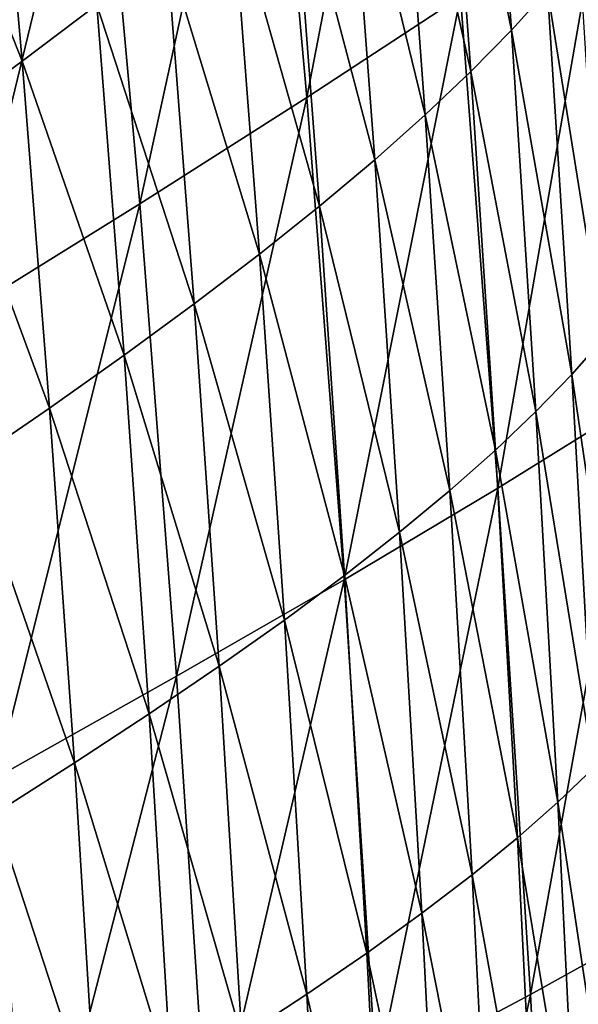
# Model space of a CAD drawing. Header units: millimetres. Extents: x -300 to 300, y -500 to 500.
# Tile 907 of 988: x 259 to 277, y 129 to 161. Entities that reach past the tile are written whole.
import ezdxf

# ---------------------------------------------------------------- set-up
doc = ezdxf.new("R2010")
doc.units = ezdxf.units.MM
doc.header["$LTSCALE"] = 81.481481
doc.layers.add('19', color=7, linetype='CONTINUOUS')
doc.layers.add('21', color=7, linetype='CONTINUOUS')

msp = doc.modelspace()

# ---------------------------------------------------------------- linework, layer by layer
at = {"layer": '19', "color": 7, "linetype": 'CONTINUOUS'}
for points in [[(268.081, 158.166, 41.324), (271.687, 176.885, 38.174), (266.721, 173.326, 41.436), (268.081, 158.166, 41.324)], [(273.056, 161.438, 38.067), (271.687, 176.885, 38.174), (268.081, 158.166, 41.324), (273.056, 161.438, 38.067)], [(262.669, 154.718, 44.396), (266.721, 173.326, 41.436), (261.322, 169.571, 44.512), (262.669, 154.718, 44.396)], [(268.081, 158.166, 41.324), (266.721, 173.326, 41.436), (262.669, 154.718, 44.396), (268.081, 158.166, 41.324)], [(256.839, 151.099, 47.29), (261.322, 169.571, 44.512), (255.508, 165.625, 47.408), (256.839, 151.099, 47.29)], [(262.669, 154.718, 44.396), (261.322, 169.571, 44.512), (256.839, 151.099, 47.29), (262.669, 154.718, 44.396)], [(274.266, 145.509, 37.969), (277.575, 164.529, 34.622), (273.056, 161.438, 38.067), (274.266, 145.509, 37.969)], [(278.788, 148.318, 34.53), (277.575, 164.529, 34.622), (274.266, 145.509, 37.969), (278.788, 148.318, 34.53)], [(269.284, 142.539, 41.221), (273.056, 161.438, 38.067), (268.081, 158.166, 41.324), (269.284, 142.539, 41.221)], [(274.266, 145.509, 37.969), (273.056, 161.438, 38.067), (269.284, 142.539, 41.221), (274.266, 145.509, 37.969)], [(263.862, 139.412, 44.291), (268.081, 158.166, 41.324), (262.669, 154.718, 44.396), (263.862, 139.412, 44.291)], [(269.284, 142.539, 41.221), (268.081, 158.166, 41.324), (263.862, 139.412, 44.291), (269.284, 142.539, 41.221)], [(258.018, 136.133, 47.182), (262.669, 154.718, 44.396), (256.839, 151.099, 47.29), (258.018, 136.133, 47.182)], [(263.862, 139.412, 44.291), (262.669, 154.718, 44.396), (258.018, 136.133, 47.182), (263.862, 139.412, 44.291)], [(275.32, 129.091, 37.881), (278.788, 148.318, 34.53), (274.266, 145.509, 37.969), (275.32, 129.091, 37.881)], [(279.844, 131.603, 34.447), (278.788, 148.318, 34.53), (275.32, 129.091, 37.881), (279.844, 131.603, 34.447)], [(270.333, 126.438, 41.129), (274.266, 145.509, 37.969), (269.284, 142.539, 41.221), (270.333, 126.438, 41.129)], [(275.32, 129.091, 37.881), (274.266, 145.509, 37.969), (270.333, 126.438, 41.129), (275.32, 129.091, 37.881)], [(264.902, 123.648, 44.195), (269.284, 142.539, 41.221), (263.862, 139.412, 44.291), (264.902, 123.648, 44.195)], [(270.333, 126.438, 41.129), (269.284, 142.539, 41.221), (264.902, 123.648, 44.195), (270.333, 126.438, 41.129)], [(259.046, 120.723, 47.085), (263.862, 139.412, 44.291), (258.018, 136.133, 47.182), (259.046, 120.723, 47.085)], [(264.902, 123.648, 44.195), (263.862, 139.412, 44.291), (259.046, 120.723, 47.085), (264.902, 123.648, 44.195)], [(259.046, 120.723, 47.085), (258.018, 136.133, 47.182), (252.784, 117.669, 49.803), (259.046, 120.723, 47.085)], [(276.222, 112.18, 37.803), (279.844, 131.603, 34.447), (275.32, 129.091, 37.881), (276.222, 112.18, 37.803)], [(280.747, 114.38, 34.373), (279.844, 131.603, 34.447), (276.222, 112.18, 37.803), (280.747, 114.38, 34.373)], [(271.231, 109.858, 41.047), (275.32, 129.091, 37.881), (270.333, 126.438, 41.129), (271.231, 109.858, 41.047)], [(276.222, 112.18, 37.803), (275.32, 129.091, 37.881), (271.231, 109.858, 41.047), (276.222, 112.18, 37.803)]]:
    msp.add_3dface(points, dxfattribs=at)
at = {"layer": '21', "color": 7, "linetype": 'CONTINUOUS'}
for points in [[(274.71, 160.351, 17.08), (272.513, 170.989, 18.627), (273.836, 172.423, 17.087), (274.71, 160.351, 17.08)], [(274.71, 160.351, 17.08), (273.836, 172.423, 17.087), (275.877, 161.644, 15.557), (274.71, 160.351, 17.08)], [(273.39, 159.004, 18.609), (271.034, 169.496, 20.169), (272.513, 170.989, 18.627), (273.39, 159.004, 18.609)], [(273.39, 159.004, 18.609), (272.513, 170.989, 18.627), (274.71, 160.351, 17.08), (273.39, 159.004, 18.609)], [(258.857, 159.339, 29.254), (255.32, 168.32, 30.774), (257.889, 170.328, 29.32), (258.857, 159.339, 29.254)], [(258.857, 159.339, 29.254), (257.889, 170.328, 29.32), (261.278, 161.172, 27.78), (258.857, 159.339, 29.254)], [(271.915, 157.604, 20.142), (269.4, 167.945, 21.71), (271.034, 169.496, 20.169), (271.915, 157.604, 20.142)], [(271.915, 157.604, 20.142), (271.034, 169.496, 20.169), (273.39, 159.004, 18.609), (271.915, 157.604, 20.142)], [(256.285, 157.451, 30.704), (255.32, 168.32, 30.774), (258.857, 159.339, 29.254), (256.285, 157.451, 30.704)], [(270.284, 156.15, 21.675), (267.608, 166.337, 23.245), (269.4, 167.945, 21.71), (270.284, 156.15, 21.675)], [(270.284, 156.15, 21.675), (269.4, 167.945, 21.71), (271.915, 157.604, 20.142), (270.284, 156.15, 21.675)], [(268.494, 154.644, 23.203), (265.657, 164.672, 24.772), (267.608, 166.337, 23.245), (268.494, 154.644, 23.203)], [(268.494, 154.644, 23.203), (267.608, 166.337, 23.245), (270.284, 156.15, 21.675), (268.494, 154.644, 23.203)], [(266.545, 153.085, 24.723), (263.546, 162.95, 26.285), (265.657, 164.672, 24.772), (266.545, 153.085, 24.723)], [(266.545, 153.085, 24.723), (265.657, 164.672, 24.772), (268.494, 154.644, 23.203), (266.545, 153.085, 24.723)], [(264.434, 151.474, 26.23), (261.278, 161.172, 27.78), (263.546, 162.95, 26.285), (264.434, 151.474, 26.23)], [(264.434, 151.474, 26.23), (263.546, 162.95, 26.285), (266.545, 153.085, 24.723), (264.434, 151.474, 26.23)], [(277.682, 150.35, 14.057), (275.877, 161.644, 15.557), (276.899, 162.884, 14.042), (277.682, 150.35, 14.057)], [(276.664, 149.193, 15.561), (274.71, 160.351, 17.08), (275.877, 161.644, 15.557), (276.664, 149.193, 15.561)], [(276.664, 149.193, 15.561), (275.877, 161.644, 15.557), (277.682, 150.35, 14.057), (276.664, 149.193, 15.561)], [(262.166, 149.812, 27.721), (258.857, 159.339, 29.254), (261.278, 161.172, 27.78), (262.166, 149.812, 27.721)], [(262.166, 149.812, 27.721), (261.278, 161.172, 27.78), (264.434, 151.474, 26.23), (262.166, 149.812, 27.721)], [(275.502, 147.988, 17.073), (273.39, 159.004, 18.609), (274.71, 160.351, 17.08), (275.502, 147.988, 17.073)], [(275.502, 147.988, 17.073), (274.71, 160.351, 17.08), (276.664, 149.193, 15.561), (275.502, 147.988, 17.073)], [(259.743, 148.098, 29.191), (256.285, 157.451, 30.704), (258.857, 159.339, 29.254), (259.743, 148.098, 29.191)], [(259.743, 148.098, 29.191), (258.857, 159.339, 29.254), (262.166, 149.812, 27.721), (259.743, 148.098, 29.191)], [(274.186, 146.733, 18.593), (271.915, 157.604, 20.142), (273.39, 159.004, 18.609), (274.186, 146.733, 18.593)], [(274.186, 146.733, 18.593), (273.39, 159.004, 18.609), (275.502, 147.988, 17.073), (274.186, 146.733, 18.593)], [(257.169, 146.334, 30.637), (256.285, 157.451, 30.704), (259.743, 148.098, 29.191), (257.169, 146.334, 30.637)], [(272.715, 145.43, 20.117), (270.284, 156.15, 21.675), (271.915, 157.604, 20.142), (272.715, 145.43, 20.117)], [(272.715, 145.43, 20.117), (271.915, 157.604, 20.142), (274.186, 146.733, 18.593), (272.715, 145.43, 20.117)], [(271.086, 144.078, 21.642), (268.494, 154.644, 23.203), (270.284, 156.15, 21.675), (271.086, 144.078, 21.642)], [(271.086, 144.078, 21.642), (270.284, 156.15, 21.675), (272.715, 145.43, 20.117), (271.086, 144.078, 21.642)], [(269.299, 142.678, 23.163), (266.545, 153.085, 24.723), (268.494, 154.644, 23.203), (269.299, 142.678, 23.163)], [(269.299, 142.678, 23.163), (268.494, 154.644, 23.203), (271.086, 144.078, 21.642), (269.299, 142.678, 23.163)], [(267.351, 141.23, 24.677), (264.434, 151.474, 26.23), (266.545, 153.085, 24.723), (267.351, 141.23, 24.677)], [(267.351, 141.23, 24.677), (266.545, 153.085, 24.723), (269.299, 142.678, 23.163), (267.351, 141.23, 24.677)], [(265.241, 139.735, 26.179), (262.166, 149.812, 27.721), (264.434, 151.474, 26.23), (265.241, 139.735, 26.179)], [(265.241, 139.735, 26.179), (264.434, 151.474, 26.23), (267.351, 141.23, 24.677), (265.241, 139.735, 26.179)], [(278.385, 137.515, 14.07), (276.664, 149.193, 15.561), (277.682, 150.35, 14.057), (278.385, 137.515, 14.07)], [(262.973, 138.192, 27.665), (259.743, 148.098, 29.191), (262.166, 149.812, 27.721), (262.973, 138.192, 27.665)], [(262.973, 138.192, 27.665), (262.166, 149.812, 27.721), (265.241, 139.735, 26.179), (262.973, 138.192, 27.665)], [(277.372, 136.446, 15.563), (275.502, 147.988, 17.073), (276.664, 149.193, 15.561), (277.372, 136.446, 15.563)], [(277.372, 136.446, 15.563), (276.664, 149.193, 15.561), (278.385, 137.515, 14.07), (277.372, 136.446, 15.563)], [(260.549, 136.602, 29.132), (257.169, 146.334, 30.637), (259.743, 148.098, 29.191), (260.549, 136.602, 29.132)], [(260.549, 136.602, 29.132), (259.743, 148.098, 29.191), (262.973, 138.192, 27.665), (260.549, 136.602, 29.132)], [(276.213, 135.333, 17.066), (274.186, 146.733, 18.593), (275.502, 147.988, 17.073), (276.213, 135.333, 17.066)], [(276.213, 135.333, 17.066), (275.502, 147.988, 17.073), (277.372, 136.446, 15.563), (276.213, 135.333, 17.066)], [(274.902, 134.175, 18.577), (272.715, 145.43, 20.117), (274.186, 146.733, 18.593), (274.902, 134.175, 18.577)], [(274.902, 134.175, 18.577), (274.186, 146.733, 18.593), (276.213, 135.333, 17.066), (274.902, 134.175, 18.577)], [(257.973, 134.967, 30.575), (257.169, 146.334, 30.637), (260.549, 136.602, 29.132), (257.973, 134.967, 30.575)], [(273.434, 132.973, 20.093), (271.086, 144.078, 21.642), (272.715, 145.43, 20.117), (273.434, 132.973, 20.093)], [(273.434, 132.973, 20.093), (272.715, 145.43, 20.117), (274.902, 134.175, 18.577), (273.434, 132.973, 20.093)], [(271.809, 131.727, 21.611), (269.299, 142.678, 23.163), (271.086, 144.078, 21.642), (271.809, 131.727, 21.611)], [(271.809, 131.727, 21.611), (271.086, 144.078, 21.642), (273.434, 132.973, 20.093), (271.809, 131.727, 21.611)], [(270.024, 130.438, 23.126), (267.351, 141.23, 24.677), (269.299, 142.678, 23.163), (270.024, 130.438, 23.126)], [(270.024, 130.438, 23.126), (269.299, 142.678, 23.163), (271.809, 131.727, 21.611), (270.024, 130.438, 23.126)], [(268.077, 129.105, 24.635), (265.241, 139.735, 26.179), (267.351, 141.23, 24.677), (268.077, 129.105, 24.635)], [(268.077, 129.105, 24.635), (267.351, 141.23, 24.677), (270.024, 130.438, 23.126), (268.077, 129.105, 24.635)], [(265.969, 127.729, 26.132), (262.973, 138.192, 27.665), (265.241, 139.735, 26.179), (265.969, 127.729, 26.132)], [(265.969, 127.729, 26.132), (265.241, 139.735, 26.179), (268.077, 129.105, 24.635), (265.969, 127.729, 26.132)], [(263.7, 126.311, 27.614), (260.549, 136.602, 29.132), (262.973, 138.192, 27.665), (263.7, 126.311, 27.614)], [(263.7, 126.311, 27.614), (262.973, 138.192, 27.665), (265.969, 127.729, 26.132), (263.7, 126.311, 27.614)], [(261.275, 124.85, 29.077), (257.973, 134.967, 30.575), (260.549, 136.602, 29.132), (261.275, 124.85, 29.077)], [(261.275, 124.85, 29.077), (260.549, 136.602, 29.132), (263.7, 126.311, 27.614), (261.275, 124.85, 29.077)], [(278.001, 123.398, 15.565), (276.213, 135.333, 17.066), (277.372, 136.446, 15.563), (278.001, 123.398, 15.565)], [(276.847, 122.381, 17.059), (274.902, 134.175, 18.577), (276.213, 135.333, 17.066), (276.847, 122.381, 17.059)], [(276.847, 122.381, 17.059), (276.213, 135.333, 17.066), (278.001, 123.398, 15.565), (276.847, 122.381, 17.059)], [(258.698, 123.348, 30.517), (257.973, 134.967, 30.575), (261.275, 124.85, 29.077), (258.698, 123.348, 30.517)], [(275.539, 121.325, 18.562), (273.434, 132.973, 20.093), (274.902, 134.175, 18.577), (275.539, 121.325, 18.562)], [(275.539, 121.325, 18.562), (274.902, 134.175, 18.577), (276.847, 122.381, 17.059), (275.539, 121.325, 18.562)], [(274.075, 120.23, 20.071), (271.809, 131.727, 21.611), (273.434, 132.973, 20.093), (274.075, 120.23, 20.071)], [(274.075, 120.23, 20.071), (273.434, 132.973, 20.093), (275.539, 121.325, 18.562), (274.075, 120.23, 20.071)], [(272.453, 119.094, 21.582), (270.024, 130.438, 23.126), (271.809, 131.727, 21.611), (272.453, 119.094, 21.582)], [(272.453, 119.094, 21.582), (271.809, 131.727, 21.611), (274.075, 120.23, 20.071), (272.453, 119.094, 21.582)], [(270.67, 117.92, 23.092), (268.077, 129.105, 24.635), (270.024, 130.438, 23.126), (270.67, 117.92, 23.092)], [(270.67, 117.92, 23.092), (270.024, 130.438, 23.126), (272.453, 119.094, 21.582), (270.67, 117.92, 23.092)], [(268.725, 116.707, 24.595), (265.969, 127.729, 26.132), (268.077, 129.105, 24.635), (268.725, 116.707, 24.595)], [(268.725, 116.707, 24.595), (268.077, 129.105, 24.635), (270.67, 117.92, 23.092), (268.725, 116.707, 24.595)]]:
    msp.add_3dface(points, dxfattribs=at)

doc.saveas('drawing.dxf')
